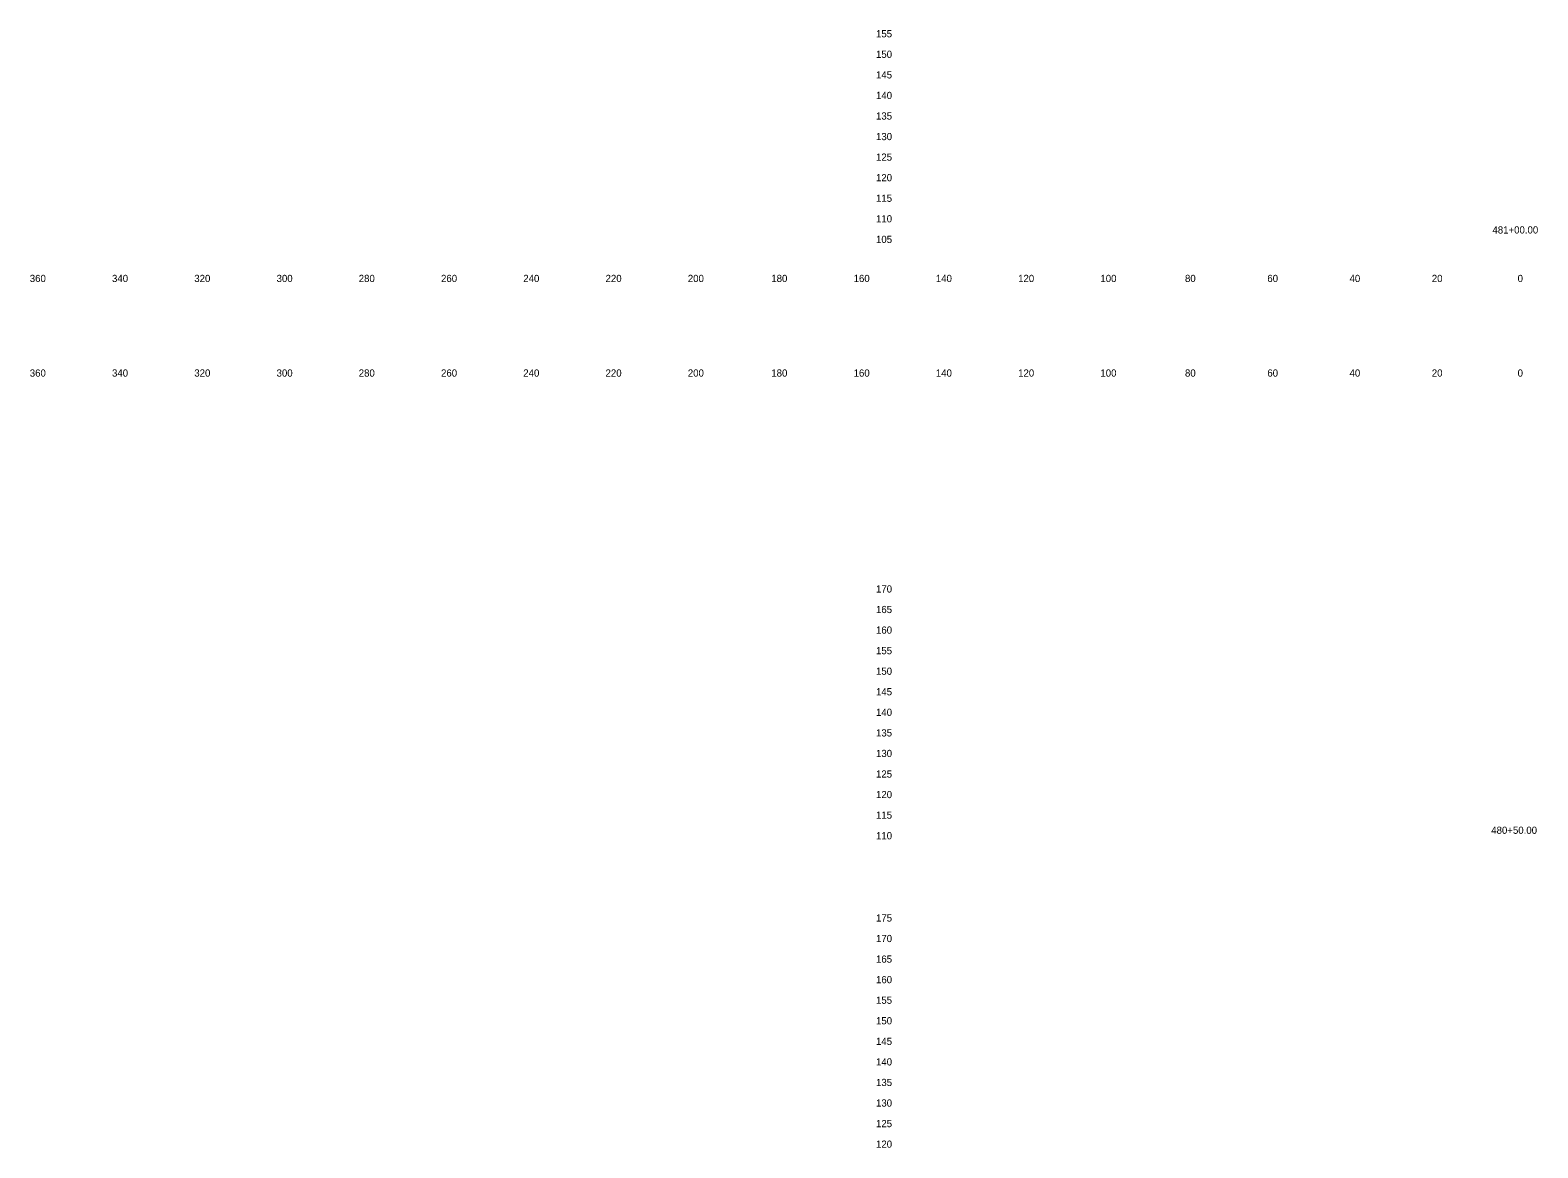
# Model space of a CAD drawing. Extents: x 21281 to 22024, y 6472 to 15198.
# Drawn here: x 21280.5 to 21647, y 12474.8 to 12746.6 of the extents above; entities that cross this region are included whole.
import ezdxf

# ---------------------------------------------------------------- set-up
doc = ezdxf.new("R2010")
doc.units = 0
for name, color, linetype in [('Draft_XS_Grid', 7, 'Continuous'), ('Draft_XS_Text', 7, 'Continuous'), ('SLOPE_STAKES_FILL', 7, 'Continuous')]:
    doc.layers.add(name, color=color, linetype=linetype)

msp = doc.modelspace()

# ---------------------------------------------------------------- texts
at = {"layer": 'Draft_XS_Grid'}
for s, p in [('  155  ', (21484.84, 12744.84)), ('  150  ', (21484.84, 12739.84)), ('  145  ', (21484.84, 12734.84)), ('  140  ', (21484.84, 12729.84)), ('  135  ', (21484.84, 12724.84)), ('  130  ', (21484.84, 12719.84)), ('  125  ', (21484.84, 12714.84)), ('  120  ', (21484.84, 12709.84)), ('  115  ', (21484.84, 12704.84)), ('  110  ', (21484.84, 12699.84)), ('  105  ', (21484.84, 12694.84)), ('  170  ', (21484.84, 12609.84)), ('  165  ', (21484.84, 12604.84)), ('  160  ', (21484.84, 12599.84)), ('  155  ', (21484.84, 12594.84)), ('  150  ', (21484.84, 12589.84)), ('  145  ', (21484.84, 12584.84)), ('  140  ', (21484.84, 12579.84)), ('  135  ', (21484.84, 12574.84)), ('  130  ', (21484.84, 12569.84)), ('  125  ', (21484.84, 12564.84)), ('  120  ', (21484.84, 12559.84)), ('  115  ', (21484.84, 12554.84)), ('  110  ', (21484.84, 12549.84)), ('  175  ', (21484.84, 12529.84)), ('  170  ', (21484.84, 12524.84)), ('  165  ', (21484.84, 12519.84)), ('  160  ', (21484.84, 12514.84)), ('  155  ', (21484.84, 12509.84)), ('  150  ', (21484.84, 12504.84)), ('  145  ', (21484.84, 12499.84)), ('  140  ', (21484.84, 12494.84)), ('  135  ', (21484.84, 12489.84)), ('  130  ', (21484.84, 12484.84)), ('  125  ', (21484.84, 12479.84)), ('  120  ', (21484.84, 12474.84))]:
    msp.add_text(s, height=1.75, dxfattribs=at).set_placement(p)
at = {"layer": 'Draft_XS_Text'}
for s, p in [('  360  ', (21279.14, 12685.34)), ('  340  ', (21299.13, 12685.34)), ('  320  ', (21319.13, 12685.34)), ('  300  ', (21339.13, 12685.34)), ('  280  ', (21359.1, 12685.34)), ('  260  ', (21379.11, 12685.34)), ('  240  ', (21399.1, 12685.34)), ('  220  ', (21419.1, 12685.34)), ('  200  ', (21439.1, 12685.34)), ('  180  ', (21459.39, 12685.34)), ('  160  ', (21479.4, 12685.34)), ('  140  ', (21499.39, 12685.34)), ('  120  ', (21519.39, 12685.34)), ('  100  ', (21539.39, 12685.34)), ('  80  ', (21559.95, 12685.34)), ('  60  ', (21579.97, 12685.34)), ('  40  ', (21599.95, 12685.34)), ('  20  ', (21619.95, 12685.34)), ('  0  ', (21640.81, 12685.34)), ('  0  ', (21640.81, 12685.34)), ('  360  ', (21279.14, 12662.34)), ('  340  ', (21299.13, 12662.34)), ('  320  ', (21319.13, 12662.34)), ('  300  ', (21339.13, 12662.34)), ('  280  ', (21359.1, 12662.34)), ('  260  ', (21379.11, 12662.34)), ('  240  ', (21399.1, 12662.34)), ('  220  ', (21419.1, 12662.34)), ('  200  ', (21439.1, 12662.34)), ('  180  ', (21459.39, 12662.34)), ('  160  ', (21479.4, 12662.34)), ('  140  ', (21499.39, 12662.34)), ('  120  ', (21519.39, 12662.34)), ('  100  ', (21539.39, 12662.34)), ('  80  ', (21559.95, 12662.34)), ('  60  ', (21579.97, 12662.34)), ('  40  ', (21599.95, 12662.34)), ('  20  ', (21619.95, 12662.34)), ('  0  ', (21640.81, 12662.34)), ('  0  ', (21640.81, 12662.34))]:
    msp.add_text(s, height=1.75, dxfattribs=at).set_placement(p)
at = {"layer": 'SLOPE_STAKES_FILL'}
for s, p in [('  481+00.00  ', (21634.69, 12697.13)), ('  480+50.00  ', (21634.4, 12551.17))]:
    msp.add_text(s, height=1.75, dxfattribs=at).set_placement(p)

doc.saveas('drawing.dxf')
